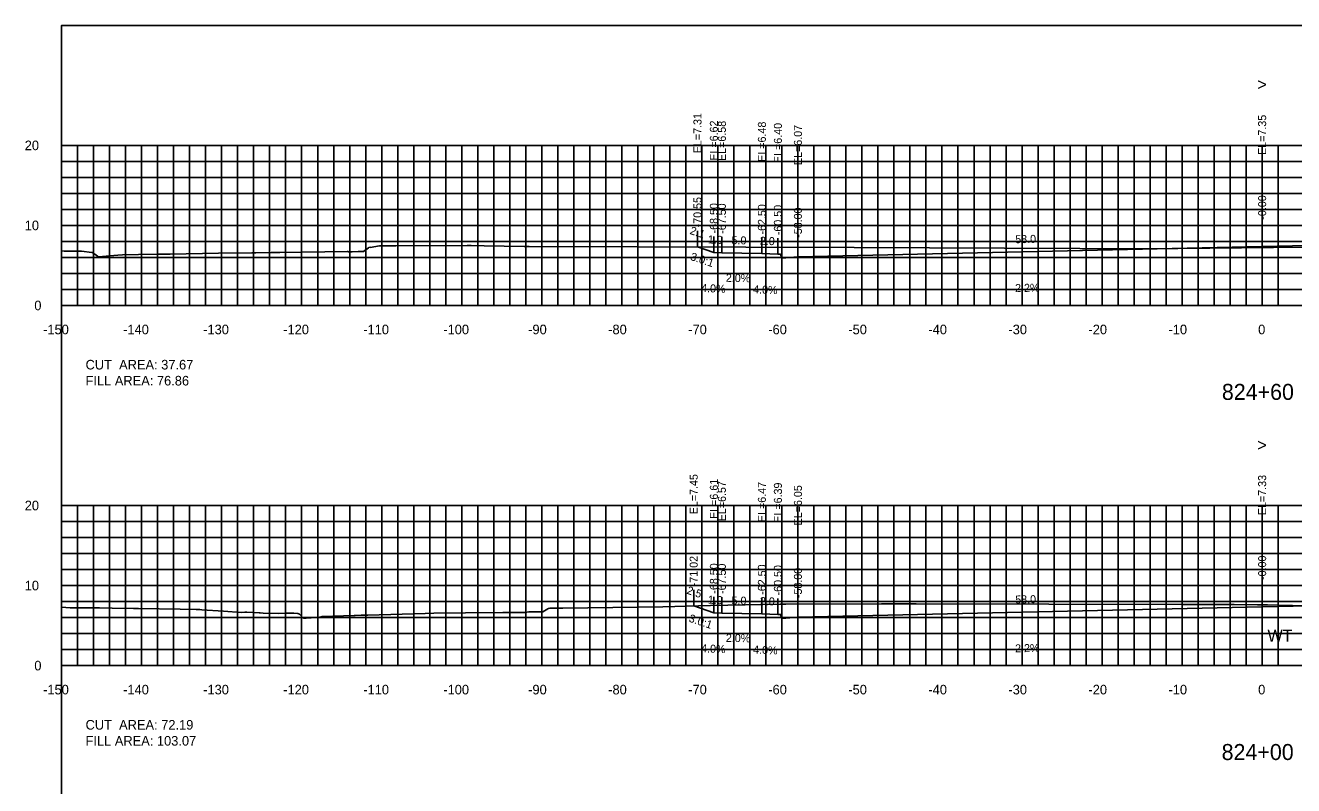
# Model space of a CAD drawing. Extents: x 1797419 to 1809236, y 248759 to 251512.
# Drawn here: x 1806556.5 to 1806714.9, y 250949.9 to 251044.9 of the extents above; entities that cross this region are included whole.
import ezdxf

# ---------------------------------------------------------------- set-up
doc = ezdxf.new("R2010")
doc.units = 0
for name, color, linetype in [('1', 7, 'Continuous'), ('10', 7, 'Continuous'), ('3', 7, 'Continuous'), ('31', 7, 'Continuous'), ('4', 7, 'Continuous'), ('60', 7, 'Continuous'), ('ANNO-TXT', 7, 'Continuous'), ('CL-CNST', 7, 'Continuous'), ('Level 62', 7, 'Continuous'), ('M-ROADS', 7, 'Continuous')]:
    doc.layers.add(name, color=color, linetype=linetype)

msp = doc.modelspace()

# ---------------------------------------------------------------- linework, layer by layer
for p, q in [((1806640.45, 251017.2), (1806640.45, 251019.2)), ((1806642.5, 251016.51), (1806642.5, 251018.51)), ((1806643.5, 251016.47), (1806643.5, 251018.47)), ((1806648.5, 251016.37), (1806648.5, 251018.37)), ((1806650.5, 251016.29), (1806650.5, 251018.29)), ((1806711, 251017.24), (1806711, 251019.24)), ((1806653, 251015.96), (1806653, 251017.96)), ((1806639.98, 250972.34), (1806639.98, 250974.34)), ((1806711, 250972.22), (1806711, 250974.22)), ((1806642.5, 250971.5), (1806642.5, 250973.5)), ((1806643.5, 250971.46), (1806643.5, 250973.46)), ((1806648.5, 250971.36), (1806648.5, 250973.36)), ((1806650.5, 250971.28), (1806650.5, 250973.28)), ((1806653, 250970.94), (1806653, 250972.94))]:
    msp.add_line(p, q)
msp.add_lwpolyline([(1806561, 250854.89), (1806861, 250854.89), (1806861, 251044.89), (1806561, 251044.89)], close=True)
at = {"layer": '60'}
for p, q in [((1806560.94, 251029.89), (1806561, 251029.89)), ((1806561, 251009.89), (1806561, 251029.89)), ((1806560.94, 251019.89), (1806561, 251019.89)), ((1806560.94, 251009.89), (1806561, 251009.89)), ((1806561, 251009.89), (1806861, 251009.89)), ((1806561, 251009.83), (1806561, 251009.89)), ((1806571, 251009.83), (1806571, 251009.89)), ((1806581, 251009.83), (1806581, 251009.89)), ((1806591, 251009.83), (1806591, 251009.89)), ((1806601, 251009.83), (1806601, 251009.89)), ((1806611, 251009.83), (1806611, 251009.89)), ((1806621, 251009.83), (1806621, 251009.89)), ((1806631, 251009.83), (1806631, 251009.89)), ((1806641, 251009.83), (1806641, 251009.89)), ((1806651, 251009.83), (1806651, 251009.89)), ((1806661, 251009.83), (1806661, 251009.89)), ((1806671, 251009.83), (1806671, 251009.89)), ((1806681, 251009.83), (1806681, 251009.89)), ((1806691, 251009.83), (1806691, 251009.89)), ((1806701, 251009.83), (1806701, 251009.89)), ((1806711, 251009.83), (1806711, 251009.89)), ((1806560.94, 250984.89), (1806561, 250984.89)), ((1806561, 250964.89), (1806561, 250984.89)), ((1806560.94, 250974.89), (1806561, 250974.89)), ((1806560.94, 250964.89), (1806561, 250964.89)), ((1806561, 250964.89), (1806861, 250964.89)), ((1806561, 250964.83), (1806561, 250964.89)), ((1806571, 250964.83), (1806571, 250964.89)), ((1806581, 250964.83), (1806581, 250964.89)), ((1806591, 250964.83), (1806591, 250964.89)), ((1806601, 250964.83), (1806601, 250964.89)), ((1806611, 250964.83), (1806611, 250964.89)), ((1806621, 250964.83), (1806621, 250964.89)), ((1806631, 250964.83), (1806631, 250964.89)), ((1806641, 250964.83), (1806641, 250964.89)), ((1806651, 250964.83), (1806651, 250964.89)), ((1806661, 250964.83), (1806661, 250964.89)), ((1806671, 250964.83), (1806671, 250964.89)), ((1806681, 250964.83), (1806681, 250964.89)), ((1806691, 250964.83), (1806691, 250964.89)), ((1806701, 250964.83), (1806701, 250964.89)), ((1806711, 250964.83), (1806711, 250964.89))]:
    msp.add_line(p, q, dxfattribs=at)
at = {"layer": 'CL-CNST'}
for points in [[(1806640.45, 251017.2), (1806642.5, 251016.51), (1806643.5, 251016.47), (1806648.5, 251016.37), (1806650.5, 251016.29), (1806650.83, 251016.29), (1806651, 251015.79), (1806653, 251015.96), (1806711, 251017.24), (1806771.53, 251018.57), (1806773.53, 251018.4), (1806773.7, 251018.9), (1806774.03, 251018.9), (1806776.03, 251018.98), (1806781.03, 251019.08), (1806782.03, 251019.12), (1806786.82, 251017.52)], [(1806639.98, 250972.34), (1806642.5, 250971.5), (1806643.5, 250971.46), (1806648.5, 250971.36), (1806650.5, 250971.28), (1806650.83, 250971.28), (1806651, 250970.78), (1806653, 250970.94), (1806711, 250972.22), (1806769, 250973.5), (1806771, 250973.33), (1806771.17, 250973.83), (1806771.5, 250973.83), (1806773.5, 250973.91), (1806778.5, 250974.01), (1806779.5, 250974.05), (1806786.34, 250971.77)]]:
    msp.add_lwpolyline(points, dxfattribs=at)
at = {"layer": 'Level 62'}
for p, q in [((1806561, 251029.89), (1806861, 251029.89)), ((1806561, 251009.89), (1806561, 251029.89)), ((1806563, 251009.89), (1806563, 251029.89)), ((1806565, 251009.89), (1806565, 251029.89)), ((1806567, 251009.89), (1806567, 251029.89)), ((1806569, 251009.89), (1806569, 251029.89)), ((1806571, 251009.89), (1806571, 251029.89)), ((1806573, 251009.89), (1806573, 251029.89)), ((1806575, 251009.89), (1806575, 251029.89)), ((1806577, 251009.89), (1806577, 251029.89)), ((1806579, 251009.89), (1806579, 251029.89)), ((1806581, 251009.89), (1806581, 251029.89)), ((1806583, 251009.89), (1806583, 251029.89)), ((1806585, 251009.89), (1806585, 251029.89)), ((1806587, 251009.89), (1806587, 251029.89)), ((1806589, 251009.89), (1806589, 251029.89)), ((1806591, 251009.89), (1806591, 251029.89)), ((1806593, 251009.89), (1806593, 251029.89)), ((1806595, 251009.89), (1806595, 251029.89)), ((1806597, 251009.89), (1806597, 251029.89)), ((1806599, 251009.89), (1806599, 251029.89)), ((1806601, 251009.89), (1806601, 251029.89)), ((1806603, 251009.89), (1806603, 251029.89)), ((1806605, 251009.89), (1806605, 251029.89)), ((1806607, 251009.89), (1806607, 251029.89)), ((1806609, 251009.89), (1806609, 251029.89)), ((1806611, 251009.89), (1806611, 251029.89)), ((1806613, 251009.89), (1806613, 251029.89)), ((1806615, 251009.89), (1806615, 251029.89)), ((1806617, 251009.89), (1806617, 251029.89)), ((1806619, 251009.89), (1806619, 251029.89)), ((1806621, 251009.89), (1806621, 251029.89)), ((1806623, 251009.89), (1806623, 251029.89)), ((1806625, 251009.89), (1806625, 251029.89)), ((1806627, 251009.89), (1806627, 251029.89)), ((1806629, 251009.89), (1806629, 251029.89)), ((1806631, 251009.89), (1806631, 251029.89)), ((1806633, 251009.89), (1806633, 251029.89)), ((1806635, 251009.89), (1806635, 251029.89)), ((1806637, 251009.89), (1806637, 251029.89)), ((1806639, 251009.89), (1806639, 251029.89)), ((1806641, 251009.89), (1806641, 251029.89)), ((1806643, 251009.89), (1806643, 251029.89)), ((1806645, 251009.89), (1806645, 251029.89)), ((1806647, 251009.89), (1806647, 251029.89)), ((1806649, 251009.89), (1806649, 251029.89)), ((1806651, 251009.89), (1806651, 251029.89)), ((1806653, 251009.89), (1806653, 251029.89)), ((1806655, 251009.89), (1806655, 251029.89)), ((1806657, 251009.89), (1806657, 251029.89)), ((1806659, 251009.89), (1806659, 251029.89)), ((1806661, 251009.89), (1806661, 251029.89)), ((1806663, 251009.89), (1806663, 251029.89)), ((1806665, 251009.89), (1806665, 251029.89)), ((1806667, 251009.89), (1806667, 251029.89)), ((1806669, 251009.89), (1806669, 251029.89)), ((1806671, 251009.89), (1806671, 251029.89)), ((1806673, 251009.89), (1806673, 251029.89)), ((1806675, 251009.89), (1806675, 251029.89)), ((1806677, 251009.89), (1806677, 251029.89)), ((1806679, 251009.89), (1806679, 251029.89)), ((1806681, 251009.89), (1806681, 251029.89)), ((1806683, 251009.89), (1806683, 251029.89)), ((1806685, 251009.89), (1806685, 251029.89)), ((1806687, 251009.89), (1806687, 251029.89)), ((1806689, 251009.89), (1806689, 251029.89)), ((1806691, 251009.89), (1806691, 251029.89)), ((1806693, 251009.89), (1806693, 251029.89)), ((1806695, 251009.89), (1806695, 251029.89)), ((1806697, 251009.89), (1806697, 251029.89)), ((1806699, 251009.89), (1806699, 251029.89)), ((1806701, 251009.89), (1806701, 251029.89)), ((1806703, 251009.89), (1806703, 251029.89)), ((1806705, 251009.89), (1806705, 251029.89)), ((1806707, 251009.89), (1806707, 251029.89)), ((1806709, 251009.89), (1806709, 251029.89)), ((1806711, 251009.89), (1806711, 251029.89)), ((1806713, 251009.89), (1806713, 251029.89)), ((1806561, 251027.89), (1806861, 251027.89)), ((1806561, 251025.89), (1806861, 251025.89)), ((1806561, 251023.89), (1806861, 251023.89)), ((1806561, 251021.89), (1806861, 251021.89)), ((1806561, 251019.89), (1806861, 251019.89)), ((1806561, 251017.89), (1806861, 251017.89)), ((1806561, 251015.89), (1806861, 251015.89)), ((1806561, 251013.89), (1806861, 251013.89)), ((1806561, 251011.89), (1806861, 251011.89)), ((1806561, 251009.89), (1806861, 251009.89)), ((1806561, 250984.89), (1806861, 250984.89)), ((1806561, 250964.89), (1806561, 250984.89)), ((1806563, 250964.89), (1806563, 250984.89)), ((1806565, 250964.89), (1806565, 250984.89)), ((1806567, 250964.89), (1806567, 250984.89)), ((1806569, 250964.89), (1806569, 250984.89)), ((1806571, 250964.89), (1806571, 250984.89)), ((1806573, 250964.89), (1806573, 250984.89)), ((1806575, 250964.89), (1806575, 250984.89)), ((1806577, 250964.89), (1806577, 250984.89)), ((1806579, 250964.89), (1806579, 250984.89)), ((1806581, 250964.89), (1806581, 250984.89)), ((1806583, 250964.89), (1806583, 250984.89)), ((1806585, 250964.89), (1806585, 250984.89)), ((1806587, 250964.89), (1806587, 250984.89)), ((1806589, 250964.89), (1806589, 250984.89)), ((1806591, 250964.89), (1806591, 250984.89)), ((1806593, 250964.89), (1806593, 250984.89)), ((1806595, 250964.89), (1806595, 250984.89)), ((1806597, 250964.89), (1806597, 250984.89)), ((1806599, 250964.89), (1806599, 250984.89)), ((1806601, 250964.89), (1806601, 250984.89)), ((1806603, 250964.89), (1806603, 250984.89)), ((1806605, 250964.89), (1806605, 250984.89)), ((1806607, 250964.89), (1806607, 250984.89)), ((1806609, 250964.89), (1806609, 250984.89)), ((1806611, 250964.89), (1806611, 250984.89)), ((1806613, 250964.89), (1806613, 250984.89)), ((1806615, 250964.89), (1806615, 250984.89)), ((1806617, 250964.89), (1806617, 250984.89)), ((1806619, 250964.89), (1806619, 250984.89)), ((1806621, 250964.89), (1806621, 250984.89)), ((1806623, 250964.89), (1806623, 250984.89)), ((1806625, 250964.89), (1806625, 250984.89)), ((1806627, 250964.89), (1806627, 250984.89)), ((1806629, 250964.89), (1806629, 250984.89)), ((1806631, 250964.89), (1806631, 250984.89)), ((1806633, 250964.89), (1806633, 250984.89)), ((1806635, 250964.89), (1806635, 250984.89)), ((1806637, 250964.89), (1806637, 250984.89)), ((1806639, 250964.89), (1806639, 250984.89)), ((1806641, 250964.89), (1806641, 250984.89)), ((1806643, 250964.89), (1806643, 250984.89)), ((1806645, 250964.89), (1806645, 250984.89)), ((1806647, 250964.89), (1806647, 250984.89)), ((1806649, 250964.89), (1806649, 250984.89)), ((1806651, 250964.89), (1806651, 250984.89)), ((1806653, 250964.89), (1806653, 250984.89)), ((1806655, 250964.89), (1806655, 250984.89)), ((1806657, 250964.89), (1806657, 250984.89)), ((1806659, 250964.89), (1806659, 250984.89)), ((1806661, 250964.89), (1806661, 250984.89)), ((1806663, 250964.89), (1806663, 250984.89)), ((1806665, 250964.89), (1806665, 250984.89)), ((1806667, 250964.89), (1806667, 250984.89)), ((1806669, 250964.89), (1806669, 250984.89)), ((1806671, 250964.89), (1806671, 250984.89)), ((1806673, 250964.89), (1806673, 250984.89)), ((1806675, 250964.89), (1806675, 250984.89)), ((1806677, 250964.89), (1806677, 250984.89)), ((1806679, 250964.89), (1806679, 250984.89)), ((1806681, 250964.89), (1806681, 250984.89)), ((1806683, 250964.89), (1806683, 250984.89)), ((1806685, 250964.89), (1806685, 250984.89)), ((1806687, 250964.89), (1806687, 250984.89)), ((1806689, 250964.89), (1806689, 250984.89)), ((1806691, 250964.89), (1806691, 250984.89)), ((1806693, 250964.89), (1806693, 250984.89)), ((1806695, 250964.89), (1806695, 250984.89)), ((1806697, 250964.89), (1806697, 250984.89)), ((1806699, 250964.89), (1806699, 250984.89)), ((1806701, 250964.89), (1806701, 250984.89)), ((1806703, 250964.89), (1806703, 250984.89)), ((1806705, 250964.89), (1806705, 250984.89)), ((1806707, 250964.89), (1806707, 250984.89)), ((1806709, 250964.89), (1806709, 250984.89)), ((1806711, 250964.89), (1806711, 250984.89)), ((1806713, 250964.89), (1806713, 250984.89)), ((1806561, 250982.89), (1806861, 250982.89)), ((1806561, 250980.89), (1806861, 250980.89)), ((1806561, 250978.89), (1806861, 250978.89)), ((1806561, 250976.89), (1806861, 250976.89)), ((1806561, 250974.89), (1806861, 250974.89)), ((1806561, 250972.89), (1806861, 250972.89)), ((1806561, 250970.89), (1806861, 250970.89)), ((1806561, 250968.89), (1806861, 250968.89)), ((1806561, 250966.89), (1806861, 250966.89)), ((1806561, 250964.89), (1806861, 250964.89))]:
    msp.add_line(p, q, dxfattribs=at)
at = {"layer": 'M-ROADS'}
for points in [[(1806561, 251016.7), (1806561.31, 251016.69), (1806563.49, 251016.67), (1806564.79, 251016.51), (1806564.87, 251016.5), (1806565.51, 251016.03), (1806565.61, 251015.96), (1806568.03, 251016.17), (1806568.63, 251016.23), (1806570.63, 251016.26), (1806573.01, 251016.3), (1806574.01, 251016.32), (1806574.58, 251016.32), (1806580.6, 251016.42), (1806584.76, 251016.48), (1806585.27, 251016.48), (1806587.2, 251016.5), (1806588.26, 251016.51), (1806596.68, 251016.64), (1806596.69, 251016.64), (1806596.72, 251016.64), (1806596.79, 251016.62), (1806596.82, 251016.61), (1806597.29, 251016.61), (1806598.04, 251016.62), (1806598.27, 251016.62), (1806598.34, 251016.62), (1806598.74, 251016.63), (1806599.37, 251017.11), (1806599.4, 251017.13), (1806599.54, 251017.16), (1806599.57, 251017.15), (1806600.74, 251017.35), (1806601.23, 251017.35), (1806601.26, 251017.35), (1806602.12, 251017.35), (1806602.18, 251017.35), (1806602.78, 251017.36), (1806611.67, 251017.37), (1806611.88, 251017.37), (1806612.19, 251017.37), (1806613.81, 251017.34), (1806618.8, 251017.26), (1806619.43, 251017.25), (1806660.02, 251017.15), (1806688.22, 251017.01), (1806696.48, 251016.98), (1806716.41, 251017.18)], [(1806561, 250972.17), (1806562.06, 250972.12), (1806564.67, 250972.11), (1806565.73, 250972.1), (1806567.32, 250972.07), (1806570.01, 250972.03), (1806570.63, 250972.02), (1806575.81, 250971.93), (1806577.83, 250971.9), (1806577.93, 250971.89), (1806578.27, 250971.88), (1806578.52, 250971.87), (1806581.22, 250971.69), (1806583.45, 250971.51), (1806583.9, 250971.58), (1806584.16, 250971.55), (1806585.7, 250971.47), (1806585.81, 250971.48), (1806586.21, 250971.44), (1806588.07, 250971.41), (1806588.92, 250971.46), (1806589.39, 250971.46), (1806589.46, 250971.46), (1806589.49, 250971.46), (1806590, 250971.46), (1806590, 250971.46), (1806590.02, 250971.46), (1806590.02, 250971.46), (1806590.53, 250971.4), (1806590.75, 250971.31), (1806591.16, 250970.85), (1806591.21, 250970.84), (1806591.23, 250970.83), (1806591.51, 250970.83), (1806591.63, 250970.84), (1806591.64, 250970.84), (1806591.66, 250970.84), (1806591.68, 250970.84), (1806591.72, 250970.84), (1806591.78, 250970.84), (1806591.89, 250970.85), (1806591.99, 250970.85), (1806592.08, 250970.85), (1806592.19, 250970.86), (1806592.94, 250970.88), (1806593.02, 250970.89), (1806593.12, 250970.9), (1806593.15, 250970.91), (1806593.2, 250970.92), (1806593.25, 250970.94), (1806593.3, 250970.95), (1806593.35, 250970.96), (1806593.4, 250970.98), (1806593.44, 250970.99), (1806593.49, 250971), (1806593.53, 250971.01), (1806593.56, 250971.02), (1806597.57, 250971.17), (1806597.7, 250971.17), (1806598.45, 250971.2), (1806598.91, 250971.2), (1806598.97, 250971.2), (1806599.22, 250971.21), (1806599.27, 250971.21), (1806606.45, 250971.42), (1806607.51, 250971.43), (1806611.47, 250971.47), (1806616.12, 250971.51), (1806616.35, 250971.51), (1806616.41, 250971.51), (1806618.85, 250971.53), (1806618.86, 250971.53), (1806618.88, 250971.53), (1806618.89, 250971.53), (1806618.9, 250971.53), (1806618.91, 250971.53), (1806618.92, 250971.53), (1806619.37, 250971.6), (1806621.04, 250971.6), (1806621.06, 250971.6), (1806621.15, 250971.6), (1806621.77, 250971.99), (1806621.78, 250971.99), (1806621.83, 250972.03), (1806622, 250972.06), (1806623.54, 250972.06), (1806623.61, 250972.06), (1806636.13, 250972.25), (1806642.09, 250972.39), (1806650.77, 250972.58), (1806650.92, 250972.58), (1806651.11, 250972.58), (1806651.37, 250972.58), (1806651.48, 250972.58), (1806663.46, 250972.62), (1806667.78, 250972.62), (1806700.91, 250972.53), (1806707.49, 250972.52), (1806710.43, 250972.5), (1806711.17, 250972.49), (1806711.19, 250972.49), (1806711.62, 250972.5), (1806711.65, 250972.5), (1806714.5, 250972.4), (1806714.8, 250972.39), (1806716.11, 250972.35)]]:
    msp.add_lwpolyline(points, dxfattribs=at)

# ---------------------------------------------------------------- texts
for p in [(1806639.48, 251015.6), (1806639.29, 250970.4)]:
    msp.add_text('3.0:1', height=1, rotation=341.5651).set_placement(p)
at = {"layer": '1'}
for s, p in [('824+60', (1806705.97, 250998.09)), ('824+00', (1806705.94, 250953.09))]:
    msp.add_text(s, height=2, dxfattribs=at).set_placement(p)
at = {"layer": '10'}
for s, p in [('-150', (1806558.7, 251006.29)), ('-140', (1806568.7, 251006.29)), ('-130', (1806578.7, 251006.29)), ('-120', (1806588.7, 251006.29)), ('-110', (1806598.7, 251006.29)), ('-100', (1806608.7, 251006.29)), ('-90', (1806619.3, 251006.29)), ('-80', (1806629.3, 251006.29)), ('-70', (1806639.3, 251006.29)), ('-60', (1806649.3, 251006.29)), ('-50', (1806659.3, 251006.29)), ('-40', (1806669.3, 251006.29)), ('-30', (1806679.3, 251006.29)), ('-20', (1806689.3, 251006.29)), ('-10', (1806699.3, 251006.29)), ('0', (1806710.5, 251006.29)), ('-150', (1806558.7, 250961.29)), ('-140', (1806568.7, 250961.29)), ('-130', (1806578.7, 250961.29)), ('-120', (1806588.7, 250961.29)), ('-110', (1806598.7, 250961.29)), ('-100', (1806608.7, 250961.29)), ('-90', (1806619.3, 250961.29)), ('-80', (1806629.3, 250961.29)), ('-70', (1806639.3, 250961.29)), ('-60', (1806649.3, 250961.29)), ('-50', (1806659.3, 250961.29)), ('-40', (1806669.3, 250961.29)), ('-30', (1806679.3, 250961.29)), ('-20', (1806689.3, 250961.29)), ('-10', (1806699.3, 250961.29)), ('0', (1806710.5, 250961.29))]:
    msp.add_text(s, height=1.2, dxfattribs=at).set_placement(p)
at = {"layer": '3'}
for s, p in [('EL=7.31', (1806640.95, 251028.91)), ('EL=6.62', (1806643, 251027.98)), ('EL=6.58', (1806644, 251027.94)), ('EL=6.48', (1806649, 251027.84)), ('EL=6.40', (1806651, 251027.68)), ('EL=7.35', (1806711.5, 251028.7)), ('EL=6.07', (1806653.5, 251027.43)), ('-70.55', (1806640.95, 251019.65)), ('-0.00', (1806711.5, 251020.61)), ('-68.50', (1806643, 251018.89)), ('-67.50', (1806644, 251018.85)), ('-62.50', (1806649, 251018.75)), ('-60.50', (1806651, 251018.67)), ('-58.00', (1806653.5, 251018.34)), ('EL=7.45', (1806640.48, 250983.8)), ('EL=6.61', (1806643, 250983.21)), ('EL=7.33', (1806711.5, 250983.69)), ('EL=6.57', (1806644, 250982.92)), ('EL=6.47', (1806649, 250982.82)), ('EL=6.39', (1806651, 250982.74)), ('EL=6.05', (1806653.5, 250982.41)), ('-71.02', (1806640.48, 250974.8)), ('-68.50', (1806643, 250973.88)), ('-67.50', (1806644, 250973.84)), ('-62.50', (1806649, 250973.74)), ('-60.50', (1806651, 250973.66)), ('-58.00', (1806653.5, 250973.32)), ('-0.00', (1806711.5, 250975.59))]:
    msp.add_text(s, height=1, rotation=90, dxfattribs=at).set_placement(p)
at = {"layer": '31'}
for s, p in [('20', (1806556.4, 251029.29)), ('10', (1806556.4, 251019.29)), ('0', (1806557.6, 251009.29)), ('20', (1806556.4, 250984.29)), ('10', (1806556.4, 250974.29)), ('0', (1806557.6, 250964.29))]:
    msp.add_text(s, height=1.2, dxfattribs=at).set_placement(p)
at = {"layer": '4'}
for s, rotation, p in [('2.1', 341.5651, (1806639.42, 251018.85)), ('1.0', 357.7094, (1806641.73, 251017.65)), ('5.0', 358.8542, (1806644.7, 251017.55)), ('2.0', 357.7094, (1806648.23, 251017.49)), ('58.0', 1.2603, (1806680.16, 251017.66)), ('2.0%', 358.8542, (1806643.99, 251012.85)), ('4.0%', 357.7094, (1806640.89, 251011.58)), ('4.0%', 357.7094, (1806647.39, 251011.42)), ('-2.2%', 1.2603, (1806679.7, 251011.55)), ('2.5', 341.5651, (1806639.03, 250973.9)), ('1.0', 357.7094, (1806641.73, 250972.63)), ('5.0', 358.8542, (1806644.7, 250972.53)), ('2.0', 357.7094, (1806648.23, 250972.47)), ('58.0', 1.2603, (1806680.16, 250972.64)), ('4.0%', 357.7094, (1806640.89, 250966.56)), ('2.0%', 358.8542, (1806643.99, 250967.86)), ('-2.2%', 1.2603, (1806679.7, 250966.53)), ('4.0%', 357.7094, (1806647.39, 250966.4))]:
    msp.add_text(s, height=1, rotation=rotation, dxfattribs=at).set_placement(p)
at = {"layer": '60'}
for s, height, p in [('>', 1.5, (1806710.39, 251036.77)), ('-', 0.0001, (1806561, 251009.89)), ('>', 1.5, (1806710.39, 250991.71)), ('WT', 1.5, (1806711.67, 250967.87)), ('-', 0.0001, (1806561, 250964.89))]:
    msp.add_text(s, height=height, dxfattribs=at).set_placement(p)
at = {"layer": 'ANNO-TXT'}
for s, p in [('CUT  AREA: 37.67', (1806564, 251001.89)), ('FILL AREA: 76.86', (1806564, 250999.89)), ('CUT  AREA: 72.19', (1806564, 250956.89)), ('FILL AREA: 103.07', (1806564, 250954.89))]:
    msp.add_text(s, height=1.2, dxfattribs=at).set_placement(p)

doc.saveas('drawing.dxf')
